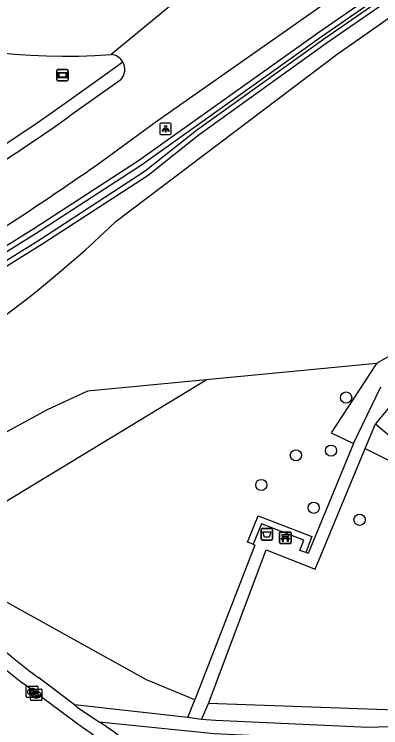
# Model space of a CAD drawing. Extents: x 155018 to 156648, y 383980 to 385733.
# Drawn here: x 155648.9 to 155680.9, y 384034.1 to 384096.5 of the extents above; entities that cross this region are included whole.
import ezdxf

# ---------------------------------------------------------------- set-up
doc = ezdxf.new("R2010")
doc.units = 0
for name, color, linetype in [('IMGEO_Afvalbak', 7, 'Continuous'), ('IMGEO_Bank', 7, 'Continuous'), ('IMGEO_Berm_gesloten', 7, 'Continuous'), ('IMGEO_Berm_halfverhard', 7, 'Continuous'), ('IMGEO_Boom', 7, 'Continuous'), ('IMGEO_Groenvoorziening', 7, 'Continuous'), ('IMGEO_Kolk', 7, 'Continuous'), ('IMGEO_Lichtpunt', 7, 'Continuous'), ('IMGEO_Muur', 7, 'Continuous'), ('IMGEO_Rijbaan_lokaal_gesloten', 7, 'Continuous'), ('IMGEO_Rijbaan_regionaal_gesloten', 7, 'Continuous'), ('IMGEO_Verkeersbord', 7, 'Continuous'), ('IMGEO_Voetpad_halfverhard', 7, 'Continuous'), ('IMGEO_Waterloop', 7, 'Continuous')]:
    doc.layers.add(name, color=color, linetype=linetype)

msp = doc.modelspace()

# ---------------------------------------------------------------- linework, layer by layer
at = {"layer": 'IMGEO_Afvalbak'}
for p, q in [((155670.444, 384050.62), (155670.444, 384051.42)), ((155670.444, 384051.42), (155670.444, 384050.62)), ((155670.544, 384051.52), (155671.334, 384051.52)), ((155671.334, 384051.52), (155670.544, 384051.52)), ((155671.434, 384051.42), (155671.434, 384050.62)), ((155671.434, 384050.62), (155671.434, 384051.42)), ((155671.334, 384050.52), (155670.544, 384050.52)), ((155670.544, 384050.52), (155671.334, 384050.52))]:
    msp.add_line(p, q, dxfattribs=at)
msp.add_lwpolyline([(155670.587, 384051.234), (155671.291, 384051.234), (155671.142, 384050.764), (155670.736, 384050.764), (155670.587, 384051.234)], dxfattribs=at)
for centre, start, end in [((155670.544, 384051.42), 90, 180), ((155670.544, 384051.42), 90, 180), ((155671.334, 384051.42), 0, 90), ((155671.334, 384051.42), 360, 90), ((155670.544, 384050.62), 180, 270), ((155670.544, 384050.62), 180, 270), ((155671.334, 384050.62), 270, 0), ((155671.334, 384050.62), 270, 0)]:
    msp.add_arc(centre, 0.1, start, end, dxfattribs=at)
at = {"layer": 'IMGEO_Bank'}
for p, q in [((155672.057, 384050.297), (155672.057, 384051.138)), ((155672.057, 384051.138), (155672.057, 384050.297)), ((155672.132, 384051.222), (155672.973, 384051.222)), ((155672.973, 384051.222), (155672.132, 384051.222)), ((155672.366, 384050.728), (155672.366, 384050.834)), ((155672.41, 384050.834), (155672.41, 384050.728)), ((155672.698, 384050.84), (155672.416, 384050.84)), ((155672.416, 384050.722), (155672.698, 384050.722)), ((155672.704, 384050.728), (155672.704, 384050.834)), ((155672.748, 384050.834), (155672.748, 384050.728)), ((155673.057, 384051.147), (155673.057, 384050.306)), ((155673.057, 384050.306), (155673.057, 384051.147)), ((155672.982, 384050.222), (155672.141, 384050.222)), ((155672.141, 384050.222), (155672.982, 384050.222)), ((155672.754, 384050.62), (155672.361, 384050.62))]:
    msp.add_line(p, q, dxfattribs=at)
for points in [[(155672.304, 384050.62), (155672.162, 384050.62), (155672.274, 384050.722), (155672.36, 384050.722)], [(155672.36, 384050.84), (155672.274, 384050.84), (155672.274, 384051.001), (155672.837, 384051.001), (155672.837, 384050.84), (155672.754, 384050.84)], [(155672.754, 384050.722), (155672.837, 384050.722), (155672.949, 384050.62), (155672.81, 384050.62)], [(155672.354, 384050.613), (155672.354, 384050.406), (155672.311, 384050.406), (155672.311, 384050.613)], [(155672.804, 384050.613), (155672.804, 384050.406), (155672.76, 384050.406), (155672.76, 384050.613)]]:
    msp.add_lwpolyline(points, dxfattribs=at)
for centre, radius, start, end in [((155672.135, 384051.144), 0.0779, 92.4484, 184.28452), ((155672.135, 384051.144), 0.0779, 92.4484, 184.28452), ((155672.359, 384050.833), 0.00671, 2.89567, 87.10433), ((155672.359, 384050.729), 0.00671, 272.89567, 357.10433), ((155672.416, 384050.833), 0.00671, 92.89567, 177.10433), ((155672.416, 384050.729), 0.00671, 182.89567, 267.10433), ((155672.698, 384050.833), 0.00671, 2.89567, 87.10433), ((155672.698, 384050.729), 0.00671, 272.89567, 357.10433), ((155672.755, 384050.833), 0.00671, 92.89567, 177.10433), ((155672.755, 384050.729), 0.00671, 182.89567, 267.10433), ((155672.979, 384051.144), 0.0779, 2.4484, 94.28452), ((155672.979, 384051.144), 0.0779, 2.4484, 94.28452), ((155672.135, 384050.3), 0.0779, 182.4484, 274.28452), ((155672.135, 384050.3), 0.0779, 182.4484, 274.28452), ((155672.304, 384050.613), 0.00671, 2.89567, 87.10433), ((155672.361, 384050.613), 0.00671, 92.89567, 177.10433), ((155672.753, 384050.613), 0.00671, 2.89567, 87.10433), ((155672.81, 384050.613), 0.00671, 92.89567, 177.10433), ((155672.979, 384050.3), 0.0779, 272.4484, 4.28452), ((155672.979, 384050.3), 0.0779, 272.4484, 4.28452)]:
    msp.add_arc(centre, radius, start, end, dxfattribs=at)
at = {"layer": 'IMGEO_Berm_gesloten'}
msp.add_lwpolyline([(155593.102, 384059.478), (155593.265, 384059.524), (155593.429, 384059.57), (155593.592, 384059.616), (155597.846, 384060.909), (155602.062, 384062.325), (155606.235, 384063.861), (155614.047, 384066.851), (155617.682, 384068.408), (155617.735, 384068.43), (155618.785, 384068.896), (155623.21, 384070.949), (155624.821, 384071.729), (155630.197, 384074.471), (155633.737, 384076.31), (155636.052, 384077.589), (155638.332, 384078.93), (155640.574, 384080.333), (155646.445, 384084.069), (155648.664, 384085.498), (155650.853, 384086.972), (155653.011, 384088.492), (155656.891, 384091.243), (155658.362, 384092.285)], dxfattribs=at)
at = {"layer": 'IMGEO_Berm_halfverhard'}
for points in [[(155654.125, 384036.117), (155651.009, 384038.473)], [(155673.566, 384023.982), (155673.935, 384024.898), (155668.604, 384027.187), (155665.368, 384028.807), (155662.839, 384030.255), (155659.81, 384031.959), (155657.569, 384033.767), (155656.283, 384034.63)]]:
    msp.add_lwpolyline(points, dxfattribs=at)
msp.add_arc((155691.931, 384093.413), 68.506, 225.95562, 233.31928, dxfattribs=at)
at = {"layer": 'IMGEO_Boom'}
for centre in [(155677.871, 384062.97), (155676.553, 384058.334), (155673.482, 384057.924), (155670.455, 384055.334), (155675.039, 384053.342), (155679.046, 384052.293)]:
    msp.add_circle(centre, 0.489, dxfattribs=at)
at = {"layer": 'IMGEO_Groenvoorziening'}
for points in [[(155730.449, 384131.755), (155744.226, 384141.17), (155755.117, 384149.144), (155756.9, 384150.533), (155757.29, 384151.097), (155756.984, 384151.521), (155756.176, 384151.22), (155754.438, 384150.072), (155743.562, 384142.109), (155729.793, 384132.699), (155710.222, 384118.86), (155675.478, 384094.859), (155659.737, 384083.659), (155650.566, 384077.696), (155641.293, 384071.922), (155633.683, 384067.819), (155628.43, 384065.179), (155626.808, 384064.364), (155623.589, 384062.747), (155622.436, 384062.208), (155621.34, 384061.696)], [(155657.767, 384078.374), (155677.085, 384092.967), (155745.538, 384140.858), (155758.754, 384151.282), (155740.826, 384126.716), (155731.988, 384115.184), (155723.684, 384105.475), (155710.636, 384092.118), (155701.599, 384081.92), (155691.672, 384072.915), (155688.231, 384070.329), (155680.527, 384065.93)], [(155622.152, 384060.419), (155623.247, 384060.931), (155624.249, 384061.399), (155627.623, 384063.094), (155629.205, 384063.89), (155634.376, 384066.488), (155642.047, 384070.624), (155651.372, 384076.431), (155660.554, 384082.402), (155665.032, 384085.963), (155676.14, 384093.919), (155710.881, 384117.917), (155730.449, 384131.755)], [(155680.527, 384065.93), (155665.636, 384064.506)], [(155680.527, 384065.93), (155676.57, 384059.883), (155678.521, 384058.946)], [(155665.636, 384064.506), (155655.252, 384063.513), (155651.736, 384061.909), (155636.902, 384053.827), (155636.55, 384053.638)], [(155640.544, 384049.327), (155665.636, 384064.506)], [(155679.529, 384058.512), (155686.846, 384054.862)], [(155664.644, 384036.558), (155660.419, 384038.3), (155640.544, 384049.327)], [(155701.444, 384036.971), (155694.212, 384035.912), (155686.301, 384035.502), (155665.851, 384036.247)]]:
    msp.add_lwpolyline(points, dxfattribs=at)
msp.add_arc((155586.562, 384152.403), 102.715, 297.52843, 313.88605, dxfattribs=at)
at = {"layer": 'IMGEO_Kolk'}
for p, q in [((155649.914, 384036.842), (155649.914, 384037.694)), ((155649.989, 384037.768), (155650.841, 384037.768)), ((155650.915, 384037.694), (155650.915, 384036.842)), ((155650.285, 384036.579), (155650.285, 384037.431)), ((155650.36, 384037.505), (155651.212, 384037.505)), ((155650.425, 384036.988), (155650.4, 384036.988)), ((155650.402, 384037.548), (155650.427, 384037.548)), ((155650.773, 384037.285), (155650.798, 384037.285)), ((155651.286, 384037.431), (155651.286, 384036.579)), ((155650.841, 384036.768), (155649.989, 384036.768)), ((155651.212, 384036.505), (155650.36, 384036.505)), ((155650.796, 384036.725), (155650.771, 384036.725))]:
    msp.add_line(p, q, dxfattribs=at)
for points in [[(155649.914, 384036.842), (155649.914, 384037.694)], [(155649.989, 384037.768), (155650.841, 384037.768)], [(155650.915, 384037.694), (155650.915, 384036.842)], [(155650.235, 384037.468), (155650.358, 384037.468), (155650.358, 384037.317), (155650.488, 384037.468), (155650.652, 384037.468), (155650.506, 384037.317), (155650.659, 384037.068), (155650.507, 384037.068), (155650.422, 384037.232), (155650.358, 384037.165), (155650.358, 384037.068), (155650.235, 384037.068), (155650.235, 384037.468)], [(155650.285, 384036.579), (155650.285, 384037.431)], [(155650.36, 384037.505), (155651.212, 384037.505)], [(155650.606, 384037.205), (155650.729, 384037.205), (155650.729, 384037.054), (155650.859, 384037.205), (155651.023, 384037.205), (155650.877, 384037.054), (155651.03, 384036.805), (155650.878, 384036.805), (155650.793, 384036.969), (155650.729, 384036.902), (155650.729, 384036.805), (155650.606, 384036.805), (155650.606, 384037.205)], [(155651.286, 384037.431), (155651.286, 384036.579)], [(155650.841, 384036.768), (155649.989, 384036.768)], [(155651.212, 384036.505), (155650.36, 384036.505)]]:
    msp.add_lwpolyline(points, dxfattribs=at)
for centre, start, end in [((155649.991, 384037.692), 91.55205, 178.44795), ((155649.991, 384037.692), 91.55205, 178.44795), ((155650.839, 384037.692), 1.55205, 88.44795), ((155650.839, 384037.692), 1.55205, 88.44795), ((155650.362, 384037.429), 91.55205, 178.44795), ((155650.362, 384037.429), 91.55205, 178.44795), ((155651.21, 384037.429), 1.55205, 88.44795), ((155651.21, 384037.429), 1.55205, 88.44795), ((155649.991, 384036.844), 181.55205, 268.44795), ((155649.991, 384036.844), 181.55205, 268.44795), ((155650.362, 384036.581), 181.55205, 268.44795), ((155650.362, 384036.581), 181.55205, 268.44795), ((155650.839, 384036.844), 271.55205, 358.44795), ((155650.839, 384036.844), 271.55205, 358.44795), ((155651.21, 384036.581), 271.55205, 358.44795), ((155651.21, 384036.581), 271.55205, 358.44795)]:
    msp.add_arc(centre, 0.0765, start, end, dxfattribs=at)
for centre, major_axis, ratio, start_param, end_param in [((155650.401, 384037.268), (-0.387, 0.002), 0.722429, 4.712389, 7.853982), ((155650.772, 384037.005), (-0.387, 0.002), 0.722429, 4.712389, 7.853982), ((155650.426, 384037.268), (-0.39, 0.002), 0.717154, 1.570796, 4.712389), ((155650.797, 384037.005), (-0.39, 0.002), 0.717154, 1.570796, 4.712389)]:
    msp.add_ellipse(centre, major_axis=major_axis, ratio=ratio, start_param=start_param, end_param=end_param, dxfattribs=at)
at = {"layer": 'IMGEO_Lichtpunt'}
for p, q in [((155661.593, 384086.85), (155661.593, 384086.043)), ((155661.593, 384086.85), (155661.593, 384086.043)), ((155662.495, 384086.945), (155661.687, 384086.945)), ((155662.495, 384086.945), (155661.687, 384086.945)), ((155662.589, 384086.043), (155662.589, 384086.85)), ((155662.589, 384086.043), (155662.589, 384086.85)), ((155661.687, 384085.949), (155662.495, 384085.949)), ((155661.687, 384085.949), (155662.495, 384085.949))]:
    msp.add_line(p, q, dxfattribs=at)
for points in [[(155661.967, 384086.514), (155662.006, 384086.486), (155661.818, 384086.224), (155661.78, 384086.251), (155661.967, 384086.514)], [(155662.069, 384086.466), (155662.116, 384086.466), (155662.116, 384086.144), (155662.069, 384086.144), (155662.069, 384086.466)], [(155662.179, 384086.486), (155662.217, 384086.513), (155662.404, 384086.251), (155662.365, 384086.223), (155662.179, 384086.486)]]:
    msp.add_lwpolyline(points, dxfattribs=at)
msp.add_circle((155662.092, 384086.648), 0.0994, dxfattribs=at)
for centre, start, end in [((155661.687, 384086.85), 90, 180), ((155661.687, 384086.85), 90, 180), ((155662.495, 384086.85), 0, 90), ((155662.495, 384086.85), 0, 90), ((155661.687, 384086.043), 180, 270), ((155661.687, 384086.043), 180, 270), ((155662.495, 384086.043), 270, 0), ((155662.495, 384086.043), 270, 360)]:
    msp.add_arc(centre, 0.0946, start, end, dxfattribs=at)
at = {"layer": 'IMGEO_Muur'}
for points in [[(155669.752, 384050.152), (155669.25, 384050.339), (155670.18, 384052.637), (155674.877, 384050.832), (155674.338, 384049.424)], [(155674.338, 384049.424), (155673.834, 384049.602), (155674.182, 384050.521), (155670.487, 384051.946), (155669.752, 384050.152)]]:
    msp.add_lwpolyline(points, dxfattribs=at)
at = {"layer": 'IMGEO_Rijbaan_lokaal_gesloten'}
msp.add_lwpolyline([(155650.302, 384037.53), (155653.168, 384035.403), (155654.31, 384034.555)], dxfattribs=at)
for centre, radius, start, end in [((155675.395, 384072.695), 43.2, 222.5246, 234.48943), ((155692.8, 384092.408), 74.767, 223.62951, 234.80422), ((155701.201, 384099.09), 79.772, 233.99779, 238.50037)]:
    msp.add_arc(centre, radius, start, end, dxfattribs=at)
at = {"layer": 'IMGEO_Rijbaan_regionaal_gesloten'}
for points in [[(155655.933, 384083.191), (155661.363, 384087.135), (155709.943, 384121.216), (155738.649, 384141.064), (155761.158, 384156.738), (155771.995, 384164.285)], [(155669.133, 384102.668), (155657.33, 384092.934)], [(155658.175, 384090.735), (155653.684, 384087.55)]]:
    msp.add_lwpolyline(points, dxfattribs=at)
for centre, radius, start, end in [((155653.35, 384146.49), 53.704, 226.51832, 274.25012), ((155657.235, 384091.638), 1.299, 29.84939, 85.82101), ((155657.231, 384091.635), 1.304, 316.3598, 29.88177), ((155578.298, 384192.328), 129.08, 302.19109, 305.73456), ((155463.957, 384359.762), 336.669, 302.12831, 304.76575)]:
    msp.add_arc(centre, radius, start, end, dxfattribs=at)
at = {"layer": 'IMGEO_Verkeersbord'}
for p, q in [((155652.582, 384090.742), (155652.582, 384091.542)), ((155652.582, 384091.542), (155652.582, 384090.742)), ((155652.682, 384091.642), (155653.472, 384091.642)), ((155653.472, 384091.642), (155652.682, 384091.642)), ((155653.572, 384091.542), (155653.572, 384090.742)), ((155653.572, 384090.742), (155653.572, 384091.542)), ((155653.472, 384090.642), (155652.682, 384090.642)), ((155652.682, 384090.642), (155653.472, 384090.642))]:
    msp.add_line(p, q, dxfattribs=at)
for points in [[(155652.683, 384091.374), (155653.471, 384091.374), (155653.471, 384090.91), (155652.683, 384090.91), (155652.683, 384091.374)], [(155652.748, 384091.309), (155652.748, 384090.975), (155653.406, 384090.975), (155653.406, 384091.309), (155652.748, 384091.309)]]:
    msp.add_lwpolyline(points, dxfattribs=at)
for centre, start, end in [((155652.682, 384091.542), 90, 180), ((155652.682, 384091.542), 90, 180), ((155653.472, 384091.542), 0, 90), ((155653.472, 384091.542), 360, 90), ((155652.682, 384090.742), 180, 270), ((155652.682, 384090.742), 180, 270), ((155653.472, 384090.742), 270, 0), ((155653.472, 384090.742), 270, 0)]:
    msp.add_arc(centre, 0.1, start, end, dxfattribs=at)
at = {"layer": 'IMGEO_Voetpad_halfverhard'}
for points in [[(155678.521, 384058.946), (155680.896, 384063.917)], [(155681.791, 384062.313), (155680.429, 384060.68)], [(155679.529, 384058.512), (155680.429, 384060.68)], [(155678.521, 384058.946), (155674.541, 384049.347), (155674.338, 384049.424)], [(155665.851, 384036.247), (155670.869, 384049.672), (155675.153, 384047.976), (155679.529, 384058.512)], [(155669.752, 384050.152), (155669.878, 384050.075), (155664.644, 384036.558)], [(155712.894, 384038.575), (155709.544, 384037.458), (155703.534, 384035.968), (155697.488, 384035.095), (155691.256, 384034.509), (155679.834, 384034.151), (155666.447, 384034.763), (155665.24, 384034.852)], [(155656.283, 384034.63), (155666.332, 384033.608), (155679.823, 384032.991), (155691.331, 384033.352), (155697.625, 384033.944), (155703.757, 384034.829), (155709.867, 384036.344), (155713.323, 384037.496)], [(155664.043, 384035.007), (155664.644, 384036.558)], [(155664.043, 384035.007), (155654.125, 384036.117)], [(155654.125, 384036.117), (155654.575, 384035.777), (155656.283, 384034.63)], [(155665.24, 384034.852), (155665.851, 384036.247)], [(155665.24, 384034.852), (155664.043, 384035.007)]]:
    msp.add_lwpolyline(points, dxfattribs=at)
msp.add_arc((155694.851, 384076.67), 21.534, 227.95123, 313.30875, dxfattribs=at)
at = {"layer": 'IMGEO_Waterloop'}
for points in [[(155596.106, 384051.969), (155596.106, 384051.969), (155599.553, 384053.002), (155602.969, 384054.131), (155606.353, 384055.355), (155611.478, 384057.16), (155616.534, 384059.148), (155621.516, 384061.316), (155621.567, 384061.34), (155622.613, 384061.828), (155622.662, 384061.851), (155623.772, 384062.37), (155627.033, 384064.013), (155628.645, 384064.821), (155633.876, 384067.447), (155641.503, 384071.559), (155650.791, 384077.343), (155659.973, 384083.313), (155675.718, 384094.516), (155710.462, 384118.517), (155730.032, 384132.355)], [(155730.21, 384132.099), (155710.641, 384118.26), (155675.899, 384094.262), (155664.78, 384086.297), (155660.309, 384082.742), (155651.147, 384076.784), (155641.837, 384070.987), (155634.183, 384066.86), (155628.99, 384064.248), (155627.398, 384063.445), (155624.066, 384061.776), (155623.07, 384061.311), (155623.021, 384061.288), (155621.976, 384060.799), (155621.959, 384060.791), (155621.942, 384060.784), (155621.925, 384060.776), (155616.882, 384058.577), (155611.763, 384056.561), (155606.574, 384054.731), (155603.198, 384053.51), (155599.791, 384052.383)]]:
    msp.add_lwpolyline(points, dxfattribs=at)

doc.saveas('drawing.dxf')
